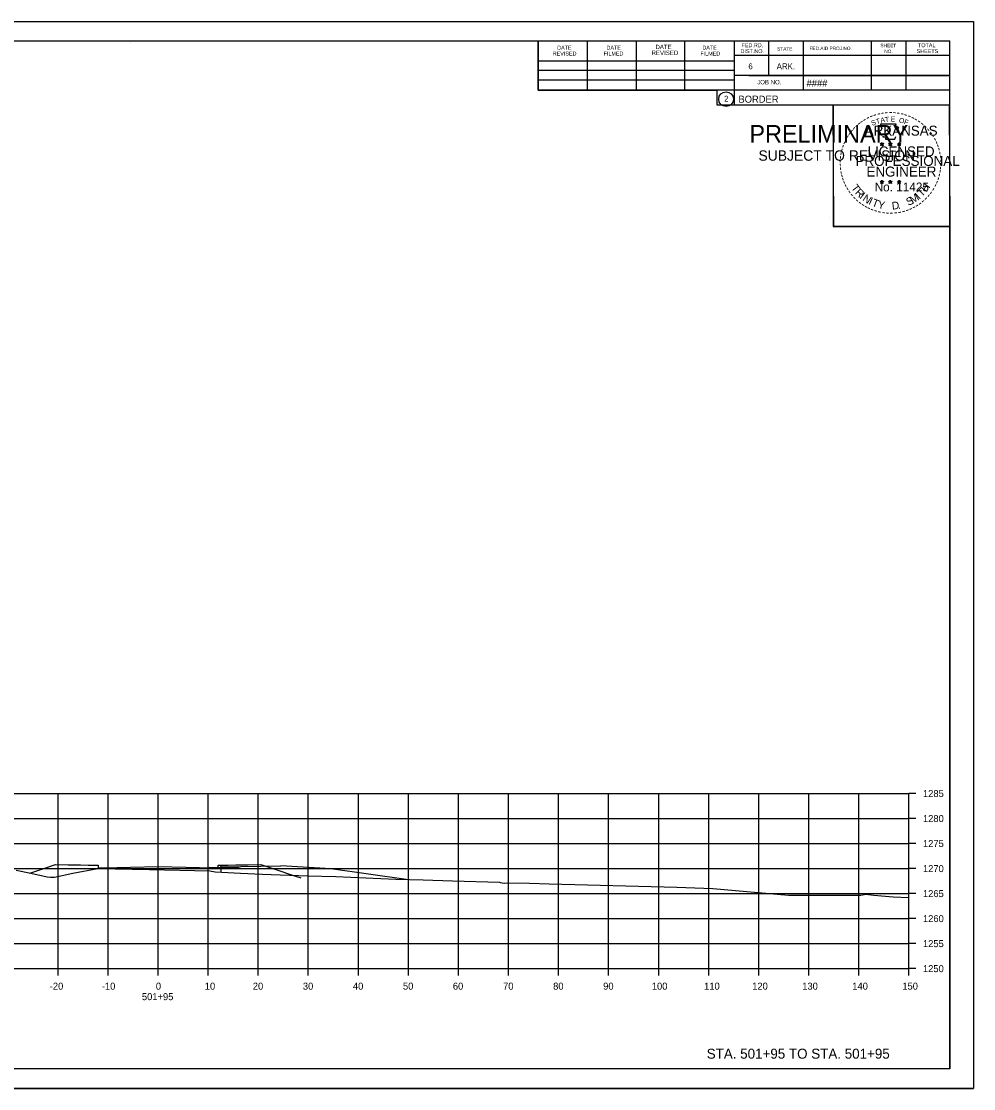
# Model space of a CAD drawing. Extents: x -70 to 701944, y -4 to 666871.
# Drawn here: x 681945.8 to 682136.1, y 651863.2 to 652076.5 of the extents above; entities that cross this region are included whole.
import ezdxf

# ---------------------------------------------------------------- set-up
doc = ezdxf.new("R2010")
doc.units = 0
for name, color, linetype in [('R_Axis', 7, 'Continuous'), ('R_Axis Annot', 7, 'Continuous'), ('R_Border', 7, 'Continuous'), ('R_Border PE', 7, 'Continuous'), ('R_Border Prem', 7, 'Continuous'), ('R_Draft', 7, 'Continuous'), ('R_Drive', 7, 'Continuous'), ('R_Exist Surface', 7, 'Continuous'), ('R_Grid', 7, 'Continuous'), ('R_No Plot', 7, 'Continuous'), ('R_ROW', 7, 'Continuous')]:
    doc.layers.add(name, color=color, linetype=linetype)

msp = doc.modelspace()

# ---------------------------------------------------------------- linework, layer by layer
at = {"layer": 'R_Axis'}
for p, q in [((682123.17, 651887.15), (682123.17, 651922.15)), ((682124.57, 651922.15), (682123.17, 651922.15)), ((682124.57, 651917.15), (682123.17, 651917.15)), ((682124.57, 651912.15), (682123.17, 651912.15)), ((682124.57, 651907.15), (682123.17, 651907.15)), ((682124.57, 651902.15), (682123.17, 651902.15)), ((682124.57, 651897.15), (682123.17, 651897.15)), ((682124.57, 651892.15), (682123.17, 651892.15)), ((681823.17, 651887.15), (682123.17, 651887.15)), ((681953.17, 651885.75), (681953.17, 651887.15)), ((681963.17, 651885.75), (681963.17, 651887.15)), ((681973.17, 651885.75), (681973.17, 651887.15)), ((681983.17, 651885.75), (681983.17, 651887.15)), ((681993.17, 651885.75), (681993.17, 651887.15)), ((682003.17, 651885.75), (682003.17, 651887.15)), ((682013.17, 651885.75), (682013.17, 651887.15)), ((682023.17, 651885.75), (682023.17, 651887.15)), ((682033.17, 651885.75), (682033.17, 651887.15)), ((682043.17, 651885.75), (682043.17, 651887.15)), ((682053.17, 651885.75), (682053.17, 651887.15)), ((682063.17, 651885.75), (682063.17, 651887.15)), ((682073.17, 651885.75), (682073.17, 651887.15)), ((682083.17, 651885.75), (682083.17, 651887.15)), ((682093.17, 651885.75), (682093.17, 651887.15)), ((682103.17, 651885.75), (682103.17, 651887.15)), ((682113.17, 651885.75), (682113.17, 651887.15)), ((682123.17, 651885.75), (682123.17, 651887.15)), ((682124.57, 651887.15), (682123.17, 651887.15))]:
    msp.add_line(p, q, dxfattribs=at)
at = {"layer": 'R_Border'}
for p, q in [((681815.17, 652072.61), (682131.35, 652072.61)), ((681967.69, 652072.35), (681967.69, 652072.35)), ((681967.69, 652072.35), (681967.69, 652072.35)), ((682049.09, 652062.73), (682049.09, 652072.61)), ((682058.95, 652062.73), (682058.95, 652072.41)), ((682068.71, 652062.73), (682068.71, 652072.41)), ((682078.39, 652062.73), (682078.39, 652072.41)), ((682088.25, 652072.61), (682088.25, 652059.81)), ((682095.09, 652072.61), (682095.09, 652065.67)), ((682102.03, 652072.61), (682102.03, 652062.73)), ((682115.61, 652072.61), (682115.61, 652062.73)), ((682122.55, 652072.61), (682122.55, 652062.73)), ((682131.35, 651867.15), (682131.35, 652072.61)), ((682049.09, 652068.59), (682088.25, 652068.59)), ((682131.35, 652069.67), (682088.25, 652069.67)), ((682131.35, 652069.69), (682131.35, 652069.69)), ((682049.09, 652066.73), (682088.25, 652066.73)), ((682049.09, 652062.73), (682049.09, 652064.79)), ((682049.09, 652064.79), (682088.25, 652064.79)), ((682131.35, 652065.67), (682088.25, 652065.67)), ((682091.21, 652065.67), (682131.35, 652065.67)), ((682131.35, 652062.73), (682049.09, 652062.73)), ((682088.25, 652059.81), (682131.35, 652059.81)), ((682131.35, 651867.15), (681815.17, 651867.15))]:
    msp.add_line(p, q, dxfattribs=at)
msp.add_circle((682086.64, 652060.94), 1.47, dxfattribs=at)
at = {"layer": 'R_Border PE'}
for p, q in [((682117.43, 652052.06), (682117.78, 652051.95)), ((682117.43, 652052.06), (682117.69, 652052.02)), ((682117.43, 652052.06), (682117.67, 652051.94)), ((682117.57, 652051.65), (682117.78, 652051.95)), ((682117.57, 652051.65), (682117.69, 652051.9)), ((682117.57, 652051.65), (682117.78, 652051.87)), ((682117.78, 652052.31), (682117.74, 652052.06)), ((682117.78, 652051.95), (682117.78, 652052.31)), ((682117.78, 652052.31), (682117.83, 652052.06)), ((682118.13, 652052.06), (682117.78, 652051.95)), ((682118, 652051.65), (682117.78, 652051.95)), ((682118, 652051.65), (682117.78, 652051.87)), ((682118.13, 652052.06), (682117.84, 652052.01)), ((682118, 652051.65), (682117.86, 652051.94)), ((682118.13, 652052.06), (682117.93, 652051.96)), ((682119.1, 652052.06), (682119.45, 652051.95)), ((682119.1, 652052.06), (682119.36, 652052.02)), ((682119.1, 652052.06), (682119.34, 652051.94)), ((682119.24, 652051.65), (682119.45, 652051.95)), ((682119.24, 652051.65), (682119.36, 652051.9)), ((682119.24, 652051.65), (682119.45, 652051.87)), ((682119.45, 652052.31), (682119.41, 652052.06)), ((682119.45, 652051.95), (682119.45, 652052.31)), ((682119.45, 652052.31), (682119.5, 652052.06)), ((682119.8, 652052.06), (682119.45, 652051.95)), ((682119.67, 652051.65), (682119.45, 652051.95)), ((682119.67, 652051.65), (682119.45, 652051.87)), ((682119.8, 652052.06), (682119.51, 652052.01)), ((682119.67, 652051.65), (682119.53, 652051.94)), ((682119.8, 652052.06), (682119.6, 652051.96)), ((682120.87, 652052.05), (682121.22, 652051.94)), ((682120.87, 652052.05), (682121.12, 652052)), ((682120.87, 652052.05), (682121.1, 652051.93)), ((682121, 652051.64), (682121.22, 652051.94)), ((682121, 652051.64), (682121.13, 652051.88)), ((682121, 652051.64), (682121.21, 652051.86)), ((682121.22, 652052.3), (682121.18, 652052.05)), ((682121.43, 652051.64), (682121.21, 652051.85)), ((682121.22, 652051.94), (682121.22, 652052.3)), ((682121.22, 652052.3), (682121.27, 652052.05)), ((682121.56, 652052.05), (682121.22, 652051.94)), ((682121.43, 652051.64), (682121.22, 652051.94)), ((682121.56, 652052.05), (682121.28, 652052)), ((682121.43, 652051.64), (682121.29, 652051.93)), ((682121.56, 652052.05), (682121.36, 652051.95)), ((682117.43, 652044.49), (682117.78, 652044.38)), ((682117.43, 652044.49), (682117.68, 652044.44)), ((682117.43, 652044.49), (682117.67, 652044.37)), ((682117.56, 652044.08), (682117.78, 652044.38)), ((682117.56, 652044.08), (682117.69, 652044.32)), ((682117.56, 652044.08), (682117.78, 652044.3)), ((682117.78, 652044.74), (682117.74, 652044.49)), ((682117.78, 652044.38), (682117.78, 652044.74)), ((682117.78, 652044.74), (682117.83, 652044.49)), ((682118.13, 652044.49), (682117.78, 652044.38)), ((682117.99, 652044.08), (682117.78, 652044.38)), ((682117.99, 652044.08), (682117.78, 652044.29)), ((682118.13, 652044.49), (682117.84, 652044.44)), ((682117.99, 652044.08), (682117.85, 652044.37)), ((682118.13, 652044.49), (682117.92, 652044.39)), ((682119.1, 652044.49), (682119.45, 652044.38)), ((682119.1, 652044.49), (682119.35, 652044.44)), ((682119.1, 652044.49), (682119.34, 652044.37)), ((682119.23, 652044.08), (682119.45, 652044.38)), ((682119.23, 652044.08), (682119.36, 652044.32)), ((682119.23, 652044.08), (682119.45, 652044.3)), ((682119.45, 652044.74), (682119.41, 652044.49)), ((682119.45, 652044.38), (682119.45, 652044.74)), ((682119.45, 652044.74), (682119.5, 652044.49)), ((682119.79, 652044.49), (682119.45, 652044.38)), ((682119.66, 652044.08), (682119.45, 652044.38)), ((682119.66, 652044.08), (682119.45, 652044.29)), ((682119.79, 652044.49), (682119.51, 652044.44)), ((682119.66, 652044.08), (682119.52, 652044.37)), ((682119.79, 652044.49), (682119.59, 652044.39)), ((682120.87, 652044.48), (682121.21, 652044.37)), ((682120.87, 652044.48), (682121.12, 652044.43)), ((682120.87, 652044.48), (682121.1, 652044.36)), ((682121, 652044.07), (682121.21, 652044.37)), ((682121, 652044.07), (682121.12, 652044.31)), ((682121, 652044.07), (682121.21, 652044.29)), ((682121.21, 652044.73), (682121.17, 652044.48)), ((682121.21, 652044.37), (682121.21, 652044.73)), ((682121.21, 652044.73), (682121.26, 652044.48)), ((682121.56, 652044.48), (682121.21, 652044.37)), ((682121.43, 652044.07), (682121.21, 652044.37)), ((682121.43, 652044.07), (682121.21, 652044.28)), ((682121.56, 652044.48), (682121.28, 652044.43)), ((682121.43, 652044.07), (682121.29, 652044.36)), ((682121.56, 652044.48), (682121.36, 652044.38))]:
    msp.add_line(p, q, dxfattribs=at)
for points in [[(682117.47, 652055.94), (682117.74, 652055.11)], [(682120.99, 652055.02), (682121.13, 652055.3), (682120.44, 652055.28), (682120.59, 652055.94), (682117.47, 652055.94)], [(682117.78, 652052.31), (682118, 652051.65), (682117.43, 652052.06), (682118.13, 652052.06), (682117.57, 652051.65), (682117.78, 652052.31)], [(682117.97, 652053.52), (682117.97, 652053.43), (682118.53, 652053.41), (682118.48, 652052.94), (682120.35, 652052.94), (682120.55, 652053.47)], [(682119.45, 652052.31), (682119.67, 652051.65), (682119.1, 652052.06), (682119.8, 652052.06), (682119.24, 652051.65), (682119.45, 652052.31)], [(682121.22, 652052.3), (682121.43, 652051.64), (682120.87, 652052.05), (682121.56, 652052.05), (682121, 652051.64), (682121.22, 652052.3)], [(682117.78, 652044.74), (682117.99, 652044.08), (682117.43, 652044.49), (682118.13, 652044.49), (682117.56, 652044.08), (682117.78, 652044.74)], [(682119.45, 652044.74), (682119.66, 652044.08), (682119.1, 652044.49), (682119.79, 652044.49), (682119.23, 652044.08), (682119.45, 652044.74)], [(682121.21, 652044.73), (682121.43, 652044.07), (682120.87, 652044.48), (682121.56, 652044.48), (682121, 652044.07), (682121.21, 652044.73)]]:
    msp.add_lwpolyline(points, dxfattribs=at)
for centre, radius in [((682117.78, 652051.95), 0.172), ((682117.78, 652051.95), 0.145), ((682117.78, 652051.95), 0.116), ((682117.78, 652051.95), 0.0991), ((682117.78, 652051.95), 0.0747), ((682117.78, 652051.95), 0.0495), ((682117.78, 652051.95), 0.0296), ((682119.45, 652051.95), 0.172), ((682119.45, 652051.95), 0.145), ((682119.45, 652051.95), 0.116), ((682119.45, 652051.95), 0.0991), ((682119.45, 652051.95), 0.0747), ((682119.45, 652051.95), 0.0495), ((682119.45, 652051.95), 0.0296), ((682121.22, 652051.94), 0.172), ((682121.22, 652051.94), 0.145), ((682121.22, 652051.94), 0.116), ((682121.22, 652051.94), 0.0991), ((682121.22, 652051.94), 0.0747), ((682121.22, 652051.94), 0.0495), ((682121.22, 652051.94), 0.0296), ((682117.78, 652044.38), 0.172), ((682117.78, 652044.38), 0.145), ((682117.78, 652044.38), 0.116), ((682117.78, 652044.38), 0.0991), ((682117.78, 652044.38), 0.0747), ((682117.78, 652044.38), 0.0495), ((682117.78, 652044.38), 0.0296), ((682119.45, 652044.38), 0.172), ((682119.45, 652044.38), 0.145), ((682119.45, 652044.38), 0.116), ((682119.45, 652044.38), 0.0991), ((682119.45, 652044.38), 0.0747), ((682119.45, 652044.38), 0.0495), ((682119.45, 652044.38), 0.0296), ((682121.21, 652044.37), 0.172), ((682121.21, 652044.37), 0.145), ((682121.21, 652044.37), 0.116), ((682121.21, 652044.37), 0.0991), ((682121.21, 652044.37), 0.0747), ((682121.21, 652044.37), 0.0495), ((682121.21, 652044.37), 0.0296)]:
    msp.add_circle(centre, radius, dxfattribs=at)
at = {"layer": 'R_Drive'}
for p, q in [((681985.68, 651907.47), (681997.68, 651907.71)), ((681985.68, 651907.3), (681985.68, 651907.47)), ((682007.66, 651907.11), (681997.68, 651907.71)), ((682022.71, 651905), (682007.66, 651907.11))]:
    msp.add_line(p, q, dxfattribs=at)
at = {"layer": 'R_Exist Surface'}
for points in [[(681944.82, 651906.86), (681947.75, 651906.25), (681951, 651905.47), (681951.68, 651905.46), (681952.43, 651905.44), (681956.13, 651906.21), (681961.1, 651907.14), (681971.42, 651906.99), (681983.49, 651906.67), (681984.58, 651906.49), (681989.61, 651906.24), (681993.92, 651906.03), (682003.02, 651905.67), (682008.64, 651905.55), (682020.64, 651905.05), (682026.14, 651904.93), (682031.98, 651904.71), (682041.36, 651904.45), (682041.51, 651904.36), (682042.29, 651904.23), (682042.9, 651904.31), (682047.37, 651904.23), (682051.31, 651904.13), (682076.83, 651903.44), (682083.98, 651903.19), (682099.08, 651901.82), (682113.53, 651901.82), (682114.58, 651902.04), (682116.14, 651901.83), (682119.99, 651901.49), (682123.17, 651901.4)], [(681947.53, 651906.26), (681950.13, 651907.13), (681952.66, 651907.97), (681955.16, 651907.92), (681957.66, 651907.87), (681959.16, 651907.84), (681960.66, 651907.81), (681960.91, 651907.81), (681961.16, 651907.81), (681961.16, 651907.56), (681961.17, 651907.31), (681961.67, 651907.32), (681962.17, 651907.33), (681967.67, 651907.44), (681973.17, 651907.55), (681978.67, 651907.44), (681984.17, 651907.33), (681984.67, 651907.32), (681985.17, 651907.31), (681985.17, 651907.56), (681985.18, 651907.81), (681985.43, 651907.81), (681985.68, 651907.81), (681987.18, 651907.84), (681988.68, 651907.87), (681991.18, 651907.92), (681993.68, 651907.97), (681996.9, 651906.89), (682000.2, 651905.8), (682000.64, 651905.65), (682001.69, 651905.3)]]:
    msp.add_lwpolyline(points, dxfattribs=at)
at = {"layer": 'R_Grid'}
for p, q in [((681823.17, 651922.15), (682123.17, 651922.15)), ((681953.17, 651887.15), (681953.17, 651922.15)), ((681963.17, 651887.15), (681963.17, 651922.15)), ((681973.17, 651887.15), (681973.17, 651922.15)), ((681983.17, 651887.15), (681983.17, 651922.15)), ((681993.17, 651887.15), (681993.17, 651922.15)), ((682003.17, 651887.15), (682003.17, 651922.15)), ((682013.17, 651887.15), (682013.17, 651922.15)), ((682023.17, 651887.15), (682023.17, 651922.15)), ((682033.17, 651887.15), (682033.17, 651922.15)), ((682043.17, 651887.15), (682043.17, 651922.15)), ((682053.17, 651887.15), (682053.17, 651922.15)), ((682063.17, 651887.15), (682063.17, 651922.15)), ((682073.17, 651887.15), (682073.17, 651922.15)), ((682083.17, 651887.15), (682083.17, 651922.15)), ((682093.17, 651887.15), (682093.17, 651922.15)), ((682103.17, 651887.15), (682103.17, 651922.15)), ((682113.17, 651887.15), (682113.17, 651922.15)), ((682123.17, 651887.15), (682123.17, 651922.15)), ((681823.17, 651917.15), (682123.17, 651917.15)), ((681823.17, 651912.15), (682123.17, 651912.15)), ((681823.17, 651907.15), (682123.17, 651907.15)), ((681823.17, 651902.15), (682123.17, 651902.15)), ((681823.17, 651897.15), (682123.17, 651897.15)), ((681823.17, 651892.15), (682123.17, 651892.15)), ((681823.17, 651887.15), (682123.17, 651887.15))]:
    msp.add_line(p, q, dxfattribs=at)
at = {"layer": 'R_No Plot'}
for p, q in [((681802.77, 652076.5), (682136.1, 652076.5)), ((682107.38, 652037.35), (682107.38, 652037.35)), ((681802.77, 651863.17), (682136.1, 651863.17))]:
    msp.add_line(p, q, dxfattribs=at)
for points in [[(681802.76, 652076.5), (682136.1, 652076.5), (682136.1, 651863.16), (681802.76, 651863.16)], [(682049.09, 652072.61), (682049.09, 652062.73), (682084.82, 652062.73), (682084.82, 652059.81), (682108.02, 652059.81), (682108.02, 652035.47), (682131.35, 652035.47), (682131.35, 651867.15), (681815.17, 651867.15), (681815.17, 652072.61)], [(682108.02, 652059.81), (682131.23, 652059.81), (682131.35, 652035.47), (682108.14, 652035.47)]]:
    msp.add_lwpolyline(points, close=True, dxfattribs=at)
at = {"layer": 'R_ROW'}
for p, q in [((681989.33, 651907.23), (681983.34, 651907.35)), ((681985.68, 651907.81), (681985.68, 651906.41))]:
    msp.add_line(p, q, dxfattribs=at)

# ---------------------------------------------------------------- texts
at = {"layer": 'R_Axis Annot'}
for s, p in [('1285', (682125.97, 651921.45)), ('1280', (682125.97, 651916.45)), ('1275', (682125.97, 651911.45)), ('1270', (682125.97, 651906.45)), ('1265', (682125.97, 651901.45)), ('1260', (682125.97, 651896.45)), ('1255', (682125.97, 651891.45)), ('1250', (682125.97, 651886.45)), ('-20', (681951.51, 651882.95)), ('-10', (681961.91, 651882.95)), ('0', (681972.71, 651882.95)), ('10', (681982.48, 651882.95)), ('20', (681992.08, 651882.95)), ('30', (682002.08, 651882.95)), ('40', (682012.08, 651882.95)), ('50', (682022.08, 651882.95)), ('60', (682032.05, 651882.95)), ('70', (682042.08, 651882.95)), ('80', (682052.08, 651882.95)), ('90', (682062.08, 651882.95)), ('100', (682071.8, 651882.95)), ('110', (682082.25, 651882.95)), ('120', (682091.85, 651882.95)), ('130', (682101.85, 651882.95)), ('140', (682111.85, 651882.95)), ('150', (682121.85, 651882.95)), ('501+95', (681969.92, 651880.85))]:
    msp.add_text(s, height=1.4, dxfattribs=at).set_placement(p)
at = {"layer": 'R_Border'}
for s, height, p in [('DATE', 0.782, (682052.89, 652070.85)), ('DATE', 0.782, (682062.75, 652070.85)), ('REVISED', 0.879, (682071.75, 652069.77)), ('DATE', 0.879, (682072.53, 652070.95)), ('DATE', 0.782, (682081.91, 652070.85)), ('DIST.NO.', 0.782, (682089.53, 652070.15)), ('FED.RD.', 0.782, (682089.73, 652071.33)), ('STATE', 0.684, (682096.85, 652070.65)), ('FED.AID PROJ.NO.', 0.684, (682103.31, 652070.75)), ('SHEET', 0.684, (682117.47, 652071.33)), ('NO.', 0.684, (682118.25, 652070.15)), ('SHEETS', 0.782, (682124.71, 652070.15)), ('TOTAL', 0.782, (682124.99, 652071.33)), ('REVISED', 0.782, (682052.01, 652069.67)), ('FILMED', 0.782, (682062.17, 652069.67)), ('FILMED', 0.782, (682081.51, 652069.67)), ('6', 1.17, (682091.09, 652066.93)), ('ARK.', 1.172, (682096.75, 652066.93)), ('JOB NO.', 0.879, (682092.85, 652063.91)), ('####', 1.4, (682102.72, 652063.46)), ('2', 1.17, (682086.25, 652060.45)), ('BORDER', 1.4, (682089.11, 652060.24))]:
    msp.add_text(s, height=height, rotation=360, dxfattribs=at).set_placement(p)
at = {"layer": 'R_Border PE'}
for s, height, rotation, p in [('-', 1.6, 19.1761, (682116.22, 652057.07)), ('-', 1.6, 13.6301, (682116.97, 652057.31)), ('-', 1.6, 10.2193, (682117.65, 652057.47)), ('-', 1.6, 5.8968, (682118.38, 652057.58)), ('-', 1.6, 0.1862, (682119.15, 652057.65)), ('-', 1.6, 357.743, (682119.87, 652057.64)), ('-', 1.6, 352.1617, (682120.62, 652057.58)), ('-', 1.6, 347.2049, (682121.34, 652057.47)), ('-', 1.6, 342.3362, (682121.97, 652057.31)), ('-', 1.6, 42.9622, (682112.87, 652054.92)), ('-', 1.6, 38.9507, (682113.3, 652055.34)), ('-', 1.6, 36.2317, (682113.78, 652055.71)), ('-', 1.6, 34.0636, (682114.36, 652056.11)), ('-', 1.6, 28.7918, (682114.96, 652056.48)), ('-', 1.6, 24.3072, (682115.59, 652056.8)), ('S', 1, 21.594, (682115.83, 652055.62)), ('T', 1, 16.4036, (682116.74, 652055.95)), ('A', 1, 11.2132, (682117.57, 652056.2)), ('T', 1, 6.0228, (682118.42, 652056.36)), ('E', 1, 0.8323, (682119.52, 652056.47)), ('O', 1, 350.4515, (682121.13, 652056.26)), ('F', 1, 340.0707, (682122.08, 652056.04)), ('-', 1.6, 337.8551, (682122.71, 652057.09)), ('-', 1.6, 334.1211, (682123.34, 652056.82)), ('-', 1.6, 329.6409, (682123.92, 652056.54)), ('-', 1.6, 325.8627, (682124.56, 652056.17)), ('-', 1.6, 320.5297, (682125.17, 652055.75)), ('-', 1.6, 58.0706, (682111.28, 652052.86)), ('-', 1.6, 54.2325, (682111.61, 652053.39)), ('-', 1.6, 50.6142, (682112.02, 652053.96)), ('-', 1.6, 48.423, (682112.42, 652054.44)), ('ARKANSAS', 2, 360, (682114.33, 652053.65)), ('-', 1.6, 315.5786, (682125.77, 652055.26)), ('-', 1.6, 309.8797, (682126.34, 652054.71)), ('-', 1.6, 306.6522, (682126.86, 652054.11)), ('-', 1.4, 303.6753, (682127.35, 652053.54)), ('-', 1.6, 72.3945, (682110.49, 652051.01)), ('-', 1.6, 67.7743, (682110.71, 652051.64)), ('-', 1.6, 62.8713, (682110.97, 652052.25)), ('LICENSED', 2, 360, (682114.92, 652049.5)), ('DWB', 0.01, 360, (682117.77, 652051.94)), ('DWB', 0.01, 360, (682119.44, 652051.94)), ('DWB', 0.01, 360, (682121.2, 652051.93)), ('-', 1.6, 299.6684, (682127.67, 652052.93)), ('-', 1.6, 294.6628, (682127.99, 652052.32)), ('-', 1.6, 290.5728, (682128.25, 652051.74)), ('-', 1.6, 85.1863, (682110.09, 652048.89)), ('-', 1.6, 81.2013, (682110.16, 652049.58)), ('-', 1.6, 75.461, (682110.29, 652050.29)), ('PROFESSIONAL', 2, 360, (682112.5, 652047.6)), ('-', 1.6, 285.1233, (682128.48, 652051.16)), ('-', 1.6, 280.5493, (682128.68, 652050.42)), ('-', 1.6, 276.5962, (682128.85, 652049.65)), ('-', 1.6, 94.1959, (682110.1, 652047.46)), ('-', 1.6, 89.0622, (682110.06, 652048.19)), ('-', 1.6, 98.9479, (682110.17, 652046.8)), ('ENGINEER', 2, 360, (682114.69, 652045.47)), ('-', 1.6, 263.5172, (682128.92, 652047.63)), ('-', 1.6, 274.3301, (682128.91, 652048.93)), ('-', 1.6, 269.9407, (682128.94, 652048.3)), ('-', 1.6, 101.7149, (682110.3, 652046.06)), ('-', 1.6, 105.4578, (682110.47, 652045.47)), ('-', 1.6, 109.0874, (682110.68, 652044.84)), ('-', 1.6, 252.8681, (682128.56, 652045.58)), ('-', 1.6, 255.7626, (682128.74, 652046.3)), ('-', 1.6, 260.9953, (682128.85, 652046.98)), ('-', 1.6, 114.0643, (682110.93, 652044.24)), ('-', 1.6, 115.7289, (682111.24, 652043.62)), ('-', 1.6, 120.4471, (682111.6, 652043.04)), ('T', 1.54, 306.0406, (682111.54, 652043.21)), ('R', 1.54, 314.005, (682112.3, 652042.17)), ('No. 11425', 1.757, 360, (682116.32, 652042.52)), ('DWB', 0.01, 360, (682117.77, 652044.37)), ('DWB', 0.01, 360, (682119.43, 652044.37)), ('DWB', 0.01, 360, (682121.2, 652044.36)), ('T', 1.54, 46.6444, (682125.77, 652041.31)), ('H', 1.54, 54.6088, (682126.66, 652042.25)), ('-', 1.6, 239.0712, (682127.68, 652043.53)), ('-', 1.6, 244.6197, (682128.07, 652044.28)), ('-', 1.6, 247.8887, (682128.34, 652044.91)), ('-', 1.6, 125.8934, (682112, 652042.48)), ('-', 1.6, 130.7181, (682112.46, 652041.92)), ('-', 1.6, 134.2238, (682112.98, 652041.38)), ('-', 1.6, 138.9338, (682113.5, 652040.91)), ('I', 1.54, 321.9694, (682113.2, 652041.23)), ('N', 1.54, 326.5002, (682113.77, 652040.76)), ('I', 1.54, 335.3603, (682114.98, 652039.98)), ('T', 1.54, 339.8912, (682115.64, 652039.65)), ('S', 1.54, 26.9312, (682123.08, 652039.58)), ('M', 1.54, 32.6563, (682123.92, 652039.98)), ('I', 1.54, 42.1136, (682125.21, 652040.83)), ('-', 1.6, 221.0851, (682125.85, 652041.24)), ('-', 1.6, 225.7653, (682126.37, 652041.75)), ('-', 1.6, 231.2538, (682126.85, 652042.31)), ('-', 1.6, 233.8452, (682127.28, 652042.88)), ('-', 1.6, 144.6463, (682114.06, 652040.51)), ('-', 1.6, 148.0898, (682114.62, 652040.14)), ('-', 1.6, 151.5704, (682115.2, 652039.81)), ('-', 1.6, 154.6002, (682115.72, 652039.57)), ('-', 1.6, 158.5612, (682116.35, 652039.31)), ('-', 1.6, 162.7983, (682117.03, 652039.1)), ('Y', 1.54, 347.8556, (682116.85, 652039.2)), ('D', 1.54, 6.3969, (682119.84, 652038.85)), ('.', 1.54, 13.7642, (682121.03, 652038.97)), ('-', 1.6, 195.4743, (682122.29, 652039.2)), ('-', 1.6, 200.7184, (682122.96, 652039.44)), ('-', 1.6, 204.2516, (682123.58, 652039.71)), ('-', 1.6, 207.3568, (682124.21, 652040.03)), ('-', 1.6, 212.2491, (682124.76, 652040.38)), ('-', 1.6, 215.7363, (682125.3, 652040.76)), ('-', 1.6, 167.5555, (682117.75, 652038.93)), ('-', 1.6, 173.1155, (682118.52, 652038.82)), ('-', 1.6, 176.5183, (682119.27, 652038.77)), ('-', 1.6, 181.5918, (682120.01, 652038.79)), ('-', 1.6, 185.8167, (682120.82, 652038.87)), ('-', 1.6, 191.2858, (682121.56, 652039))]:
    msp.add_text(s, height=height, rotation=rotation, dxfattribs=at).set_placement(p)
at = {"layer": 'R_Border Prem'}
for s, height, p in [('PRELIMINARY', 3.5, (682091.3, 652052.27)), ('DWB', 0.01, (682092.05, 652054.12)), ('SUBJECT TO REVISION', 2.0751, (682093.11, 652048.64))]:
    msp.add_text(s, height=height, rotation=360, dxfattribs=at).set_placement(p)
at = {"layer": 'R_Draft'}
msp.add_text('STA. 501+95 TO STA. 501+95', height=2, dxfattribs=at).set_placement((682082.77, 651869.15))

doc.saveas('drawing.dxf')
